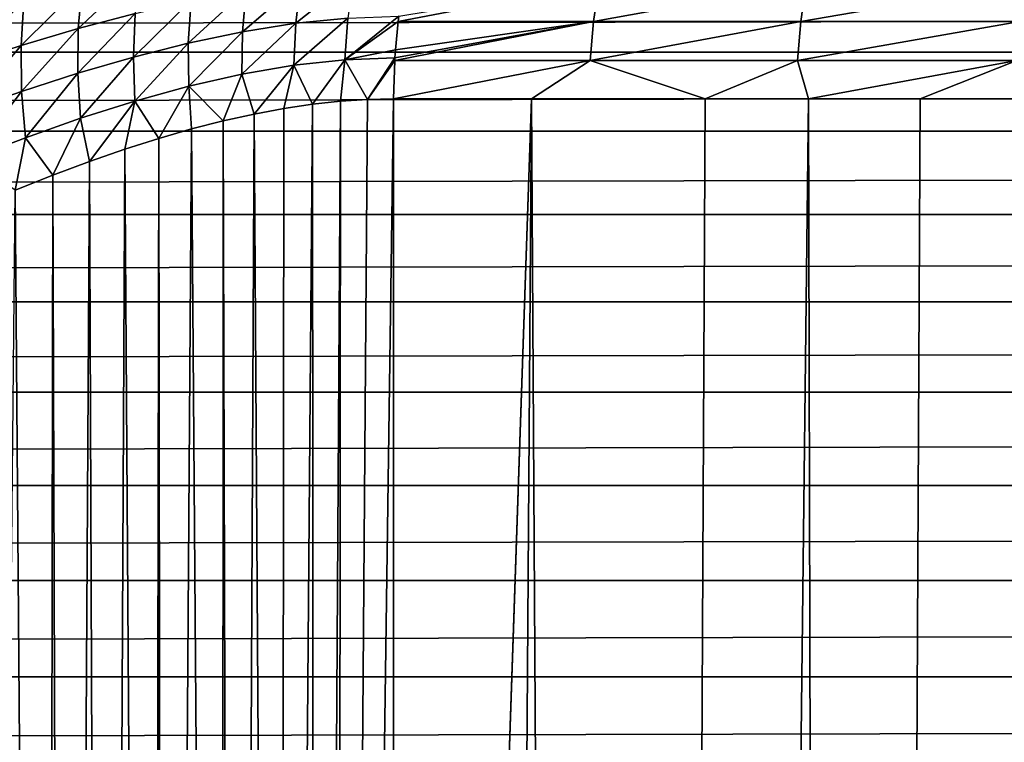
# Model space of a CAD drawing. Header units: metres. Extents: x -105 to 105, y -72 to 59.
# Tile 309 of 414: x -19.58 to -15.64, y 13.68 to 16.57. Entities that reach past the tile are written whole.
import ezdxf

# ---------------------------------------------------------------- set-up
doc = ezdxf.new("R2010")
doc.units = ezdxf.units.M
doc.layers.add('solid_509431_AD150_SW0001', color=7, linetype='CONTINUOUS')

msp = doc.modelspace()

# ---------------------------------------------------------------- linework, layer by layer
at = {"layer": 'solid_509431_AD150_SW0001'}
for points in [[(-19.342667, 16.53145, -19.017746), (-19.327578, 16.706966, -18.961023), (-19.096949, 16.763056, -19.175554)], [(-19.115881, 16.591906, -19.228094), (-19.342667, 16.53145, -19.017746), (-19.096949, 16.763056, -19.175554)], [(90, 16.733223, 15.507902), (-90, 16.733223, 15.507902), (-90, 16.4368, 15.758961)], [(90, 16.4368, 15.758961), (90, 16.733223, 15.507902), (-90, 16.4368, 15.758961)], [(-19.571707, 16.463684, -18.817764), (-19.560509, 16.644217, -18.756948), (-19.327578, 16.706966, -18.961023)], [(-19.342667, 16.53145, -19.017746), (-19.571707, 16.463684, -18.817764), (-19.327578, 16.706966, -18.961023)], [(-18.685768, 16.518572, -19.715237), (-18.670895, 16.686483, -19.679241), (-18.453699, 16.718328, -19.919397)], [(-18.472687, 16.552469, -19.95083), (-18.685768, 16.518572, -19.715237), (-18.453699, 16.718328, -19.919397)], [(-18.472687, 16.552469, -19.95083), (-18.453699, 16.718328, -19.919397), (-18.240747, 16.738316, -20.168608)], [(-18.263857, 16.573698, -20.195213), (-18.472687, 16.552469, -19.95083), (-18.240747, 16.738316, -20.168608)], [(-18.062582, 16.55994, -20.449728), (-18.059891, 16.58103, -20.447613), (-17.258883, 16.714455, -21.37015)], [(-17.281799, 16.56024, -21.390226), (-18.062582, 16.55994, -20.449728), (-17.258883, 16.714455, -21.37015)], [(-17.281799, 16.56024, -21.390226), (-17.258883, 16.714455, -21.37015), (-16.430363, 16.714447, -22.266588)], [(-16.452179, 16.560232, -22.287855), (-17.281799, 16.56024, -21.390226), (-16.430363, 16.714447, -22.266588)], [(-16.452179, 16.560232, -22.287855), (-16.430363, 16.714447, -22.266588), (-15.555328, 16.714447, -23.117712)], [(-15.575983, 16.560232, -23.14011), (-16.452179, 16.560232, -22.287855), (-15.555328, 16.714447, -23.117712)], [(-18.902531, 16.473213, -19.489012), (-18.891796, 16.643959, -19.448675), (-18.670895, 16.686483, -19.679241)], [(-18.685768, 16.518572, -19.715237), (-18.902531, 16.473213, -19.489012), (-18.670895, 16.686483, -19.679241)], [(-19.802616, 16.389664, -18.62816), (-19.795349, 16.575811, -18.563356), (-19.560509, 16.644217, -18.756948)], [(-19.571707, 16.463684, -18.817764), (-19.802616, 16.389664, -18.62816), (-19.560509, 16.644217, -18.756948)], [(-19.122435, 16.417582, -19.272577), (-19.115881, 16.591906, -19.228094), (-18.891796, 16.643959, -19.448675)], [(-18.902531, 16.473213, -19.489012), (-19.122435, 16.417582, -19.272577), (-18.891796, 16.643959, -19.448675)], [(-19.34498, 16.352848, -19.066193), (-19.342667, 16.53145, -19.017746), (-19.115881, 16.591906, -19.228094)], [(-19.122435, 16.417582, -19.272577), (-19.34498, 16.352848, -19.066193), (-19.115881, 16.591906, -19.228094)], [(-18.68889, 16.348495, -19.743082), (-18.685768, 16.518572, -19.715237), (-18.472687, 16.552469, -19.95083)], [(-18.480227, 16.384361, -19.974072), (-18.68889, 16.348495, -19.743082), (-18.472687, 16.552469, -19.95083)], [(-18.480227, 16.384361, -19.974072), (-18.472687, 16.552469, -19.95083), (-18.263857, 16.573698, -20.195213)], [(-18.275797, 16.406771, -20.213484), (-18.480227, 16.384361, -19.974072), (-18.263857, 16.573698, -20.195213)], [(-18.275797, 16.406771, -20.213484), (-18.059891, 16.58103, -20.447613), (-18.062582, 16.55994, -20.449728)], [(-18.275797, 16.406771, -20.213484), (-18.263857, 16.573698, -20.195213), (-18.059891, 16.58103, -20.447613)], [(-18.275797, 16.406771, -20.213484), (-18.062582, 16.55994, -20.449728), (-18.07402, 16.445827, -20.458721)], [(-18.076918, 16.403837, -20.461), (-18.07625, 16.414494, -20.460474), (-17.281799, 16.56024, -21.390226)], [(-17.295536, 16.404108, -21.402262), (-18.076918, 16.403837, -20.461), (-17.281799, 16.56024, -21.390226)], [(-18.07625, 16.414494, -20.460474), (-18.07402, 16.445827, -20.458721), (-17.281799, 16.56024, -21.390226)], [(-18.07402, 16.445827, -20.458721), (-18.062582, 16.55994, -20.449728), (-17.281799, 16.56024, -21.390226)], [(-17.295536, 16.404108, -21.402262), (-17.281799, 16.56024, -21.390226), (-16.452179, 16.560232, -22.287855)], [(-16.465256, 16.4041, -22.300604), (-17.295536, 16.404108, -21.402262), (-16.452179, 16.560232, -22.287855)], [(-16.465256, 16.4041, -22.300604), (-16.452179, 16.560232, -22.287855), (-15.575983, 16.560232, -23.14011)], [(-15.588364, 16.404099, -23.153534), (-16.465256, 16.4041, -22.300604), (-15.575983, 16.560232, -23.14011)], [(-19.569731, 16.280151, -18.869987), (-19.571707, 16.463684, -18.817764), (-19.342667, 16.53145, -19.017746)], [(-19.34498, 16.352848, -19.066193), (-19.569731, 16.280151, -18.869987), (-19.342667, 16.53145, -19.017746)], [(-18.901188, 16.300406, -19.521139), (-18.902531, 16.473213, -19.489012), (-18.685768, 16.518572, -19.715237)], [(-18.68889, 16.348495, -19.743082), (-18.901188, 16.300406, -19.521139), (-18.685768, 16.518572, -19.715237)], [(-19.11656, 16.24131, -19.308695), (-19.122435, 16.417582, -19.272577), (-18.902531, 16.473213, -19.489012)], [(-18.901188, 16.300406, -19.521139), (-19.11656, 16.24131, -19.308695), (-18.902531, 16.473213, -19.489012)], [(90, 16.4368, 15.758961), (-90, 16.4368, 15.758961), (-90, 16.120657, 15.984682)], [(90, 16.120657, 15.984682), (90, 16.4368, 15.758961), (-90, 16.120657, 15.984682)], [(-19.796301, 16.20059, -18.683969), (-19.802616, 16.389664, -18.62816), (-19.571707, 16.463684, -18.817764)], [(-19.569731, 16.280151, -18.869987), (-19.796301, 16.20059, -18.683969), (-19.571707, 16.463684, -18.817764)], [(-18.275797, 16.406771, -20.213484), (-18.07402, 16.445827, -20.458721), (-18.07625, 16.414494, -20.460474)], [(-19.334507, 16.172417, -19.106022), (-19.34498, 16.352848, -19.066193), (-19.122435, 16.417582, -19.272577)], [(-19.11656, 16.24131, -19.308695), (-19.334507, 16.172417, -19.106022), (-19.122435, 16.417582, -19.272577)], [(-18.275797, 16.406771, -20.213484), (-18.40546, 16.228376, -20.070543), (-18.480227, 16.384361, -19.974072)], [(-18.275797, 16.406771, -20.213484), (-18.293957, 16.240433, -20.202278), (-18.40546, 16.228376, -20.070543)], [(-18.275797, 16.406771, -20.213484), (-18.186018, 16.247646, -20.333708), (-18.293957, 16.240433, -20.202278)], [(-18.275797, 16.406771, -20.213484), (-18.07625, 16.414494, -20.460474), (-18.186018, 16.247646, -20.333708)], [(-18.186018, 16.247646, -20.333708), (-18.07625, 16.414494, -20.460474), (-18.076918, 16.403837, -20.461)], [(-18.186018, 16.247646, -20.333708), (-18.076918, 16.403837, -20.461), (-18.081575, 16.25, -20.464663)], [(-17.295536, 16.404108, -21.402262), (-17.529364, 16.249994, -21.140314), (-18.081575, 16.25, -20.464663)], [(-17.295536, 16.404108, -21.402262), (-18.081575, 16.25, -20.464663), (-18.076918, 16.403837, -20.461)], [(-17.295536, 16.404108, -21.402262), (-16.835339, 16.25, -21.920717), (-17.529364, 16.249994, -21.140314)], [(-16.465256, 16.4041, -22.300604), (-16.835339, 16.25, -21.920717), (-17.295536, 16.404108, -21.402262)], [(-16.465256, 16.4041, -22.300604), (-16.421524, 16.249998, -22.353836), (-16.835339, 16.25, -21.920717)], [(-15.588364, 16.404099, -23.153534), (-16.421524, 16.249998, -22.353836), (-16.465256, 16.4041, -22.300604)], [(-15.588364, 16.404099, -23.153534), (-15.975418, 16.25, -22.79648), (-16.421524, 16.249998, -22.353836)], [(-15.588364, 16.404099, -23.153534), (-15.510805, 16.25, -23.232782), (-15.975418, 16.25, -22.79648)], [(-19.554594, 16.094908, -18.91325), (-19.569731, 16.280151, -18.869987), (-19.34498, 16.352848, -19.066193)], [(-19.334507, 16.172417, -19.106022), (-19.554594, 16.094908, -18.91325), (-19.34498, 16.352848, -19.066193)], [(-18.68889, 16.348495, -19.743082), (-18.762604, 16.16206, -19.674683), (-18.901188, 16.300406, -19.521139)], [(-18.68889, 16.348495, -19.743082), (-18.639656, 16.189272, -19.806622), (-18.762604, 16.16206, -19.674683)], [(-18.480227, 16.384361, -19.974072), (-18.639656, 16.189272, -19.806622), (-18.68889, 16.348495, -19.743082)], [(-18.480227, 16.384361, -19.974072), (-18.520662, 16.211332, -19.938606), (-18.639656, 16.189272, -19.806622)], [(-18.480227, 16.384361, -19.974072), (-18.40546, 16.228376, -20.070543), (-18.520662, 16.211332, -19.938606)], [(-19.776451, 16.009922, -18.730389), (-19.796301, 16.20059, -18.683969), (-19.569731, 16.280151, -18.869987)], [(-19.554594, 16.094908, -18.91325), (-19.776451, 16.009922, -18.730389), (-19.569731, 16.280151, -18.869987)], [(-18.901188, 16.300406, -19.521139), (-19.021042, 16.091896, -19.411371), (-19.11656, 16.24131, -19.308695)], [(-18.901188, 16.300406, -19.521139), (-18.889664, 16.129641, -19.542906), (-19.021042, 16.091896, -19.411371)], [(-18.901188, 16.300406, -19.521139), (-18.762604, 16.16206, -19.674683), (-18.889664, 16.129641, -19.542906)], [(-19.11656, 16.24131, -19.308695), (-19.297873, 15.999927, -19.149187), (-19.334507, 16.172417, -19.106022)], [(-19.11656, 16.24131, -19.308695), (-19.157038, 16.048683, -19.280088), (-19.297873, 15.999927, -19.149187)], [(-19.11656, 16.24131, -19.308695), (-19.021042, 16.091896, -19.411371), (-19.157038, 16.048683, -19.280088)], [(-18.394335, 0, -20.083509), (-18.40546, 16.228376, -20.070543), (-18.293957, 16.240433, -20.202278)], [(-18.308247, 0, -20.185171), (-18.394335, 0, -20.083509), (-18.293957, 16.240433, -20.202278)], [(-18.308247, 0, -20.185171), (-18.081575, 16.25, -20.464663), (-18.081575, 0, -20.464663)], [(-18.308247, 0, -20.185171), (-18.186018, 16.247646, -20.333708), (-18.081575, 16.25, -20.464663)], [(-18.308247, 0, -20.185171), (-18.293957, 16.240433, -20.202278), (-18.186018, 16.247646, -20.333708)], [(-18.081575, 0, -20.464663), (-18.081575, 16.25, -20.464663), (-17.529364, 16.249994, -21.140314)], [(-18.081575, 0, -20.464663), (-17.529364, 16.249994, -21.140314), (-17.982124, -45.799999, -20.590265)], [(-17.529364, 16.249994, -21.140314), (-17.149771, -45.799999, -21.575972), (-17.982124, -45.799999, -20.590265)], [(-17.529364, 16.249994, -21.140314), (-16.835339, 16.25, -21.920717), (-17.149771, -45.799999, -21.575972)], [(-16.835339, 16.25, -21.920717), (-16.421524, 16.249998, -22.353836), (-17.149771, -45.799999, -21.575972)], [(-16.421524, 16.249998, -22.353836), (-16.263456, -45.799999, -22.513456), (-17.149771, -45.799999, -21.575972)], [(-16.421524, 16.249998, -22.353836), (-15.975418, 16.25, -22.79648), (-16.263456, -45.799999, -22.513456)], [(-15.510805, 16.25, -23.232782), (-15.325972, -45.799999, -23.399771), (-16.263456, -45.799999, -22.513456)], [(-15.975418, 16.25, -22.79648), (-15.510805, 16.25, -23.232782), (-16.263456, -45.799999, -22.513456)], [(-18.716957, 0, -19.723152), (-18.762604, 16.16206, -19.674683), (-18.639656, 16.189272, -19.806622)], [(-18.537094, 0, -19.920126), (-18.716957, 0, -19.723152), (-18.639656, 16.189272, -19.806622)], [(-18.537094, 0, -19.920126), (-18.639656, 16.189272, -19.806622), (-18.520662, 16.211332, -19.938606)], [(-18.537094, 0, -19.920126), (-18.520662, 16.211332, -19.938606), (-18.40546, 16.228376, -20.070543)], [(-18.394335, 0, -20.083509), (-18.537094, 0, -19.920126), (-18.40546, 16.228376, -20.070543)], [(-19.334507, 16.172417, -19.106022), (-19.443996, 15.945395, -19.018608), (-19.554594, 16.094908, -18.91325)], [(-19.334507, 16.172417, -19.106022), (-19.297873, 15.999927, -19.149187), (-19.443996, 15.945395, -19.018608)], [(-18.767925, 0, -19.669073), (-18.889664, 16.129641, -19.542906), (-18.762604, 16.16206, -19.674683)], [(-18.716957, 0, -19.723152), (-18.767925, 0, -19.669073), (-18.762604, 16.16206, -19.674683)], [(90, 16.120657, 15.984682), (-90, 16.120657, 15.984682), (-90, 15.786953, 16.183527)], [(90, 15.786953, 16.183527), (90, 16.120657, 15.984682), (-90, 15.786953, 16.183527)], [(-19.000563, 0, -19.431564), (-19.021042, 16.091896, -19.411371), (-18.889664, 16.129641, -19.542906)], [(-18.767925, 0, -19.669073), (-19.000563, 0, -19.431564), (-18.889664, 16.129641, -19.542906)], [(-19.554594, 16.094908, -18.91325), (-19.595627, 15.885033, -18.888548), (-19.776451, 16.009922, -18.730389)], [(-19.554594, 16.094908, -18.91325), (-19.443996, 15.945395, -19.018608), (-19.595627, 15.885033, -18.888548)], [(-19.049679, 0, -19.38332), (-19.157038, 16.048683, -19.280088), (-19.021042, 16.091896, -19.411371)], [(-19.000563, 0, -19.431564), (-19.049679, 0, -19.38332), (-19.021042, 16.091896, -19.411371)], [(-19.235006, 0, -19.206997), (-19.297873, 15.999927, -19.149187), (-19.157038, 16.048683, -19.280088)], [(-19.049679, 0, -19.38332), (-19.235006, 0, -19.206997), (-19.157038, 16.048683, -19.280088)], [(-19.392479, 0, -19.064051), (-19.443996, 15.945395, -19.018608), (-19.297873, 15.999927, -19.149187)], [(-19.235006, 0, -19.206997), (-19.392479, 0, -19.064051), (-19.297873, 15.999927, -19.149187)], [(-19.471254, 0, -18.994825), (-19.595627, 15.885033, -18.888548), (-19.443996, 15.945395, -19.018608)], [(-19.392479, 0, -19.064051), (-19.471254, 0, -18.994825), (-19.443996, 15.945395, -19.018608)], [(-19.471254, 0, -18.994825), (-19.746109, 0, -18.764753), (-19.595627, 15.885033, -18.888548)], [(90, 15.786953, 16.183527), (-90, 15.786953, 16.183527), (-90, 15.437968, 16.354136)], [(90, 15.437968, 16.354136), (90, 15.786953, 16.183527), (-90, 15.437968, 16.354136)], [(90, 15.437968, 16.354136), (-90, 15.437968, 16.354136), (-90, 15.076088, 16.49534)], [(90, 15.076088, 16.49534), (90, 15.437968, 16.354136), (-90, 15.076088, 16.49534)], [(90, 15.076088, 16.49534), (-90, 15.076088, 16.49534), (-90, 14.703782, 16.606182)], [(90, 14.703782, 16.606182), (90, 15.076088, 16.49534), (-90, 14.703782, 16.606182)], [(90, 14.703782, 16.606182), (-90, 14.703782, 16.606182), (-90, 14.323594, 16.685898)], [(90, 14.323594, 16.685898), (90, 14.703782, 16.606182), (-90, 14.323594, 16.685898)], [(90, 14.323594, 16.685898), (-90, 14.323594, 16.685898), (-90, 13.938123, 16.733948)], [(90, 13.938123, 16.733948), (90, 14.323594, 16.685898), (-90, 13.938123, 16.733948)], [(90, 13.938123, 16.733948), (-90, 13.55, 16.75), (90, 13.55, 16.75)], [(90, 13.938123, 16.733948), (-90, 13.938123, 16.733948), (-90, 13.55, 16.75)]]:
    msp.add_3dface(points, dxfattribs=at)

doc.saveas('drawing.dxf')
